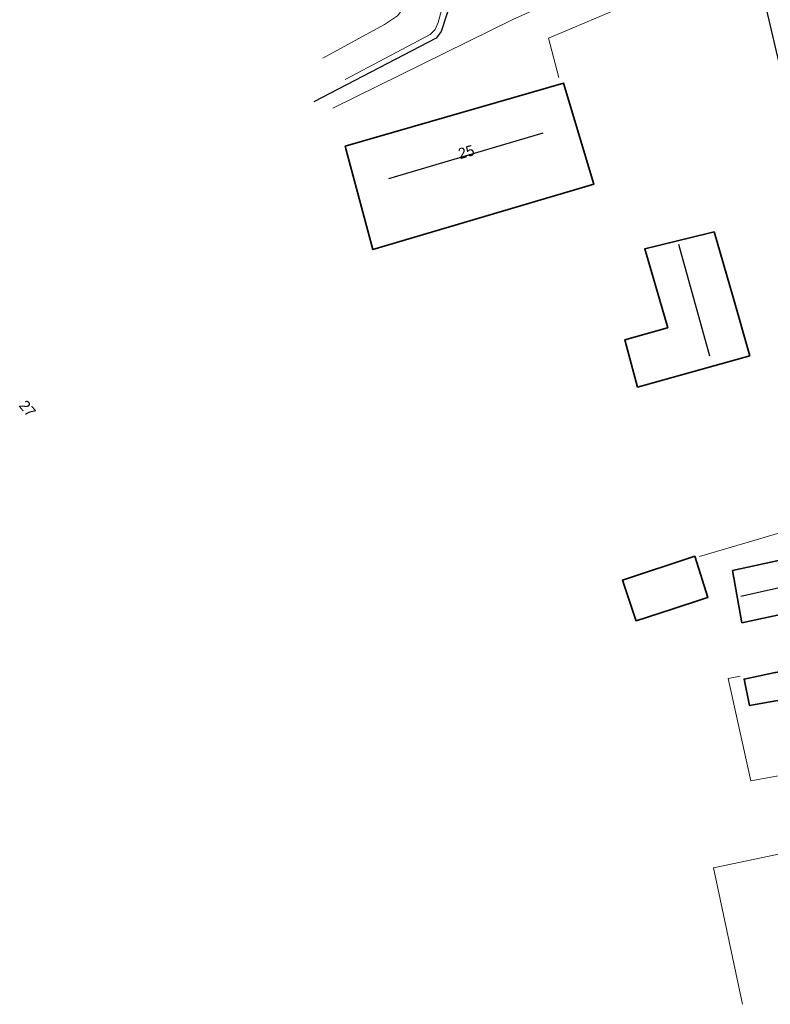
# Model space of a CAD drawing. Header units: metres. Extents: x 169249 to 194689, y 406250 to 412203.
# Tile 421 of 442: x 193077 to 193147, y 411675 to 411767. Entities that reach past the tile are written whole.
import ezdxf
from ezdxf.enums import TextEntityAlignment as Align

# ---------------------------------------------------------------- set-up
doc = ezdxf.new("R2010")
doc.units = ezdxf.units.M
for name, color, linetype, lineweight in [('BGT_NLCS_N264$0$B-WE-GW-TALUD_KRUIN-G', 252, 'CONTINUOUS', 18), ('BGT_NLCS_N264$0$B-WE-GW-TALUD_TEEN-G', 252, 'CONTINUOUS', 18), ('BGT_NLCS_N264$0$B-WE-OG-TOPOGRAFIE_BEBOUWING-G', 252, 'CONTINUOUS', 35), ('BGT_NLCS_N264$0$B-WE-OG-TOPOGRAFIE_WEG_VERHARD-G', 252, 'CONTINUOUS', 18), ('X-XX-AL-REFERENTIE-G', 7, 'CONTINUOUS', 18)]:
    doc.layers.add(name, color=color, linetype=linetype, lineweight=lineweight)
for name, color, linetype in [('BGT_NLCS_N264$0$B-WE-IE-TERREINAFSCHEIDING_KUNSTMATIG_HEKWERK_RASTER-G', 252, 'CONTINUOUS'), ('BGT_NLCS_N264$0$B-WE-KG-KADASTRAAL_NOK-G', 252, 'CONTINUOUS'), ('BGT_NLCS_N264$0$B-WE-OG-TOPOGRAFIE_WEG_VOETPAD-G', 252, 'CONTINUOUS'), ('BGT_NLCS_N264$0$Label_Nummeraanduidingreeks', 252, 'CONTINUOUS')]:
    doc.layers.add(name, color=color, linetype=linetype)
doc.styles.add('BGT_NLCS_N264$0$STANDARD', font='txt')

# ---------------------------------------------------------------- blocks, each defined once
blk = doc.blocks.new('BGT_NLCS_N264')
at = {"layer": 'BGT_NLCS_N264$0$B-WE-GW-TALUD_KRUIN-G'}
blk.add_polyline3d([(193107.469, 411761.273, 12.565), (193115.414, 411765.46, 12.584), (193115.869, 411765.949, 12.596), (193116.149, 411766.584, 12.602), (193116.993, 411769.73, 12.419), (193117.337, 411770.423, 12.416), (193117.65, 411771.049, 12.391), (193118.468, 411771.505, 12.379), (193119.711, 411771.885, 12.388), (193120.641, 411771.913, 12.404), (193121.565, 411771.85, 12.425), (193123.119, 411771.493, 12.448), (193123.438, 411770.989, 12.437)], dxfattribs=at)
at = {"layer": 'BGT_NLCS_N264$0$B-WE-GW-TALUD_TEEN-G'}
blk.add_polyline3d([(193105.385, 411763.269, 11.011), (193111.151, 411766.406, 10.973), (193112.361, 411767.227, 10.955), (193113.065, 411768.139, 10.94), (193113.778, 411769.683, 10.946), (193115.052, 411772.316, 10.897), (193115.47, 411772.985, 10.865), (193117.186, 411773.923, 10.813), (193118.255, 411774.259, 10.813), (193119.575, 411774.659, 10.841), (193120.534, 411774.813, 10.865), (193122.103, 411774.778, 10.924), (193122.885, 411774.458, 10.955), (193123.623, 411774.111, 10.978), (193126.387, 411772.926, 11.092), (193138.246, 411777.741, 11.063), (193139.053, 411778.2, 11.132), (193139.447, 411779.1, 11.117), (193136.533, 411786.15, 10.875), (193135.857, 411787.787, 10.819), (193134.338, 411791.205, 10.794), (193131.898, 411796.698, 10.754), (193131.691, 411798.345, 10.787)], dxfattribs=at)
at = {"layer": 'BGT_NLCS_N264$0$B-WE-IE-TERREINAFSCHEIDING_KUNSTMATIG_HEKWERK_RASTER-G'}
blk.add_polyline3d([(193123.438, 411770.989, 12.437), (193122.41, 411771.301, 12.506), (193119.974, 411771.34, 12.5), (193117.931, 411770.38, 12.509), (193116.424, 411765.762, 12.599), (193115.958, 411765.129, 12.649), (193104.543, 411759.162, 12.617)], dxfattribs=at)
at = {"layer": 'BGT_NLCS_N264$0$B-WE-KG-KADASTRAAL_NOK-G'}
for p, q in [((193111.542, 411752.016, 20.747), (193125.962, 411756.263, 20.617)), ((193138.609, 411745.872, 16.858), (193141.515, 411735.417, 16.97)), ((193144.443, 411712.964, 18.229), (193152.373, 411714.744, 18.182))]:
    blk.add_line(p, q, dxfattribs=at)
at = {"layer": 'BGT_NLCS_N264$0$B-WE-OG-TOPOGRAFIE_BEBOUWING-G'}
for points in [[(193107.542, 411754.788, 16.745), (193107.479, 411755.023, 16.795), (193127.868, 411760.926, 16.882), (193130.694, 411751.471, 14.894), (193110.063, 411745.363, 14.758), (193108.192, 411752.359, 16.233), (193107.542, 411754.788, 16.745)], [(193145.302, 411735.415, 14.583), (193134.794, 411732.513, 15.001), (193133.602, 411736.936, 14.976), (193137.606, 411738.05, 14.997), (193137.612, 411738.052, 14.997), (193137.554, 411738.251, 14.997), (193135.465, 411745.445, 15.015), (193141.442, 411746.893, 14.583), (193141.946, 411747.015, 14.547), (193143.686, 411741.001, 14.566), (193145.302, 411735.415, 14.583)], [(193160.449, 411717.181, 18.333), (193160.43, 411717.269, 18.333), (193159.881, 411717.157, 18.361), (193159.567, 411717.092, 18.378), (193159.139, 411717.005, 18.4), (193157.168, 411716.601, 18.502), (193153.357, 411715.821, 18.7), (193153.282, 411716.076, 16.928), (193153.033, 411717.173, 16.495), (193152.988, 411717.37, 16.417), (193143.671, 411715.347, 16.349), (193144.555, 411710.473, 16.237)], [(193138.042, 411711.752, 15.365), (193134.661, 411710.656, 15.365), (193134.643, 411710.71, 15.365), (193133.464, 411714.269, 15.356), (193133.402, 411714.458, 15.356), (193140.144, 411716.684, 15.371), (193141.361, 411712.828, 15.365), (193140.953, 411712.696, 15.365), (193138.042, 411711.752, 15.365)], [(193144.555, 411710.473, 16.237), (193152.812, 411712.239, 16.184), (193153.153, 411712.3, 18.331), (193155.836, 411699.752, 18.395), (193163.827, 411701.493, 18.343), (193163.817, 411701.539, 18.343)], [(193151.671, 411707.429, 15.106), (193152.384, 411703.954, 15.112), (193148.861, 411703.195, 15.118), (193148.858, 411703.203, 15.119), (193148.797, 411703.375, 15.139), (193148.253, 411703.274, 15.138), (193145.264, 411702.721, 15.13), (193144.747, 411705.203, 14.572), (193147.657, 411705.813, 14.56), (193147.731, 411705.829, 14.56), (193148.204, 411705.926, 15.319), (193148.112, 411706.331, 15.202), (193148.03, 411706.693, 15.098), (193151.671, 411707.429, 15.106)]]:
    blk.add_polyline3d(points, dxfattribs=at)
at = {"layer": 'BGT_NLCS_N264$0$B-WE-OG-TOPOGRAFIE_WEG_VERHARD-G'}
for points in [[(193142.623, 411775.991, 12.623), (193141.301, 411775.314, 12.597), (193137.062, 411773.145, 12.515), (193123.151, 411766.869, 12.608), (193106.306, 411758.59, 12.695)], [(193127.423, 411761.464, 12.68), (193126.459, 411765.132, 12.628), (193142.108, 411771.762, 12.642), (193143.162, 411772.209, 12.643)], [(193157.633, 411722.295, 12.869), (193157.838, 411721.755, 12.869), (193157.725, 411721.722, 12.868), (193140.579, 411716.652, 12.739)], [(193164.691, 411699.161, 12.948), (193151.823, 411696.342, 12.664), (193151.183, 411696.733, 12.677), (193147.926, 411696.149, 12.668), (193145.369, 411695.691, 12.661), (193143.274, 411705.251, 12.718), (193144.391, 411705.493, 12.704)], [(193144.592, 411674.799, 13.009), (193141.898, 411687.547, 13.003), (193166.224, 411692.676, 13.018), (193166.312, 411692.722, 13.013), (193167.104, 411693.897, 12.969)]]:
    blk.add_polyline3d(points, dxfattribs=at)
at = {"layer": 'BGT_NLCS_N264$0$B-WE-OG-TOPOGRAFIE_WEG_VOETPAD-G'}
blk.add_polyline3d([(193157.633, 411722.295, 12.869), (193155.973, 411729.248, 12.87), (193152.434, 411744.074, 12.872), (193145.682, 411772.829, 12.801), (193145.646, 411772.981, 12.8)], dxfattribs=at)
at = {"layer": 'BGT_NLCS_N264$0$Label_Nummeraanduidingreeks', "color": 7, "lineweight": 18, "style": 'BGT_NLCS_N264$0$STANDARD'}
for s, rotation, p in [('25', 16, (193118.777, 411754.494)), ('27', -50, (193077.777, 411730.502))]:
    blk.add_text(s, height=1, rotation=rotation, dxfattribs=at).set_placement(p, align=Align.MIDDLE)

msp = doc.modelspace()

# ---------------------------------------------------------------- block references
at = {"layer": 'X-XX-AL-REFERENTIE-G'}
msp.add_blockref('BGT_NLCS_N264', (0, 0), dxfattribs=at)

doc.saveas('drawing.dxf')
